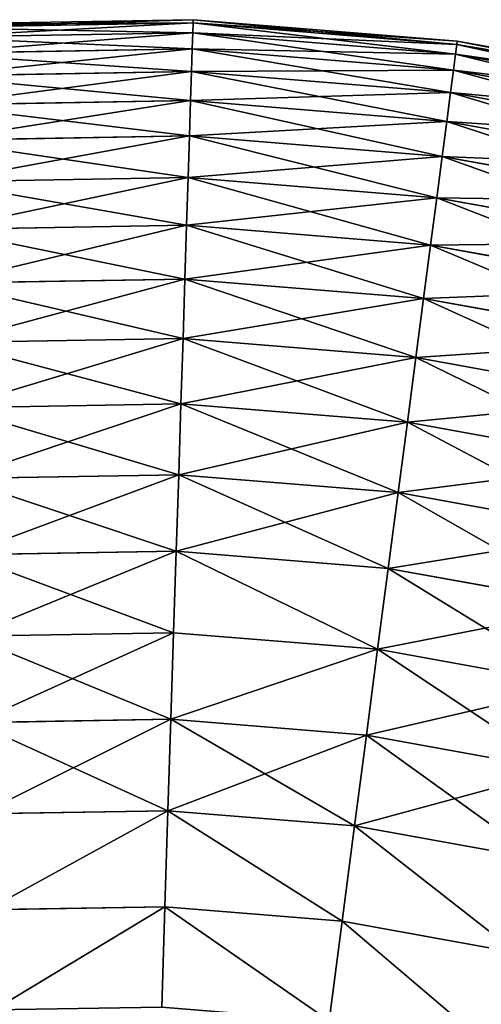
# Model space of a CAD drawing. Extents: x 5 to 965, y 4 to 104.
# Tile 380 of 656: x 484 to 492, y 85 to 104. Entities that reach past the tile are written whole.
import ezdxf

# ---------------------------------------------------------------- set-up
doc = ezdxf.new("R2010")
doc.units = 0
doc.layers.get('0').update_dxf_attribs({"color": 13, "linetype": 'CONTINUOUS'})

# ---------------------------------------------------------------- blocks, each defined once
blk = doc.blocks.new('COMPONENT_4')
for p, q in [((51.57, 99.949, 49.94), (46.664, 99.865, 49.94)), ((51.568, 99.889, 47.486), (46.668, 99.805, 47.486)), ((51.568, 99.889, 52.393), (46.668, 99.805, 52.393)), ((51.562, 99.708, 45.039), (51.568, 99.889, 47.486)), ((51.568, 99.889, 52.393), (51.562, 99.708, 54.841)), ((51.568, 99.889, 47.486), (51.57, 99.949, 49.94)), ((51.57, 99.949, 49.94), (51.568, 99.889, 52.393)), ((56.453, 99.492, 47.486), (51.568, 99.889, 47.486)), ((56.453, 99.492, 52.393), (51.568, 99.889, 52.393)), ((56.46, 99.552, 49.94), (51.57, 99.949, 49.94)), ((51.562, 99.708, 45.039), (46.68, 99.624, 45.039)), ((51.562, 99.708, 54.841), (46.68, 99.624, 54.841)), ((51.552, 99.408, 42.603), (51.562, 99.708, 45.039)), ((51.562, 99.708, 54.841), (51.552, 99.408, 57.276)), ((56.429, 99.313, 45.039), (51.562, 99.708, 45.039)), ((56.429, 99.313, 54.841), (51.562, 99.708, 54.841)), ((56.429, 99.313, 45.039), (56.453, 99.492, 47.486)), ((56.429, 99.313, 54.841), (56.453, 99.492, 52.393)), ((56.453, 99.492, 47.486), (56.46, 99.552, 49.94)), ((56.453, 99.492, 52.393), (56.46, 99.552, 49.94)), ((61.275, 98.619, 47.486), (56.453, 99.492, 47.486)), ((61.275, 98.619, 52.393), (56.453, 99.492, 52.393)), ((61.289, 98.678, 49.94), (56.46, 99.552, 49.94)), ((51.552, 99.408, 42.603), (46.7, 99.324, 42.603)), ((51.552, 99.408, 57.276), (46.7, 99.324, 57.276)), ((51.539, 98.988, 40.185), (51.552, 99.408, 42.603)), ((51.552, 99.408, 57.276), (51.539, 98.988, 59.694)), ((56.39, 99.015, 42.603), (51.552, 99.408, 42.603)), ((56.39, 99.015, 57.276), (51.552, 99.408, 57.276)), ((56.39, 99.015, 42.603), (56.429, 99.313, 45.039)), ((56.39, 99.015, 57.276), (56.429, 99.313, 54.841)), ((61.234, 98.443, 45.039), (56.429, 99.313, 45.039)), ((61.234, 98.443, 54.841), (56.429, 99.313, 54.841)), ((51.539, 98.988, 40.185), (46.727, 98.905, 40.185)), ((51.539, 98.988, 59.694), (46.727, 98.905, 59.694)), ((51.522, 98.45, 37.791), (51.539, 98.988, 40.185)), ((51.539, 98.988, 59.694), (51.522, 98.45, 62.089)), ((56.336, 98.598, 40.185), (51.539, 98.988, 40.185)), ((56.336, 98.598, 59.694), (51.539, 98.988, 59.694)), ((56.336, 98.598, 40.185), (56.39, 99.015, 42.603)), ((56.336, 98.598, 59.694), (56.39, 99.015, 57.276)), ((61.166, 98.15, 42.603), (56.39, 99.015, 42.603)), ((61.166, 98.15, 57.276), (56.39, 99.015, 57.276)), ((56.266, 98.065, 37.791), (56.336, 98.598, 40.185)), ((56.266, 98.065, 62.089), (56.336, 98.598, 59.694)), ((61.071, 97.741, 40.185), (56.336, 98.598, 40.185)), ((61.071, 97.741, 59.694), (56.336, 98.598, 59.694)), ((51.522, 98.45, 37.791), (46.763, 98.368, 37.791)), ((51.522, 98.45, 62.089), (46.763, 98.368, 62.089)), ((51.501, 97.795, 35.426), (51.522, 98.45, 37.791)), ((51.522, 98.45, 62.089), (51.501, 97.795, 64.454)), ((56.266, 98.065, 37.791), (51.522, 98.45, 37.791)), ((56.266, 98.065, 62.089), (51.522, 98.45, 62.089)), ((56.181, 97.415, 35.426), (56.266, 98.065, 37.791)), ((56.181, 97.415, 64.454), (56.266, 98.065, 62.089)), ((60.949, 97.216, 37.791), (56.266, 98.065, 37.791)), ((60.949, 97.216, 62.089), (56.266, 98.065, 62.089)), ((51.501, 97.795, 35.426), (46.806, 97.714, 35.426)), ((51.501, 97.795, 64.454), (46.806, 97.714, 64.454)), ((51.476, 97.024, 33.095), (51.501, 97.795, 35.426)), ((51.501, 97.795, 64.454), (51.476, 97.024, 66.784)), ((56.181, 97.415, 35.426), (51.501, 97.795, 35.426)), ((56.181, 97.415, 64.454), (51.501, 97.795, 64.454)), ((56.081, 96.65, 33.095), (56.181, 97.415, 35.426)), ((56.081, 96.65, 66.784), (56.181, 97.415, 64.454)), ((60.801, 96.578, 35.426), (56.181, 97.415, 35.426)), ((60.801, 96.578, 64.454), (56.181, 97.415, 64.454)), ((51.476, 97.024, 33.095), (46.858, 96.945, 33.095)), ((51.476, 97.024, 66.784), (46.858, 96.945, 66.784)), ((51.448, 96.14, 30.806), (51.476, 97.024, 33.095)), ((51.476, 97.024, 66.784), (51.448, 96.14, 69.074)), ((56.081, 96.65, 33.095), (51.476, 97.024, 33.095)), ((56.081, 96.65, 66.784), (51.476, 97.024, 66.784)), ((55.966, 95.774, 30.806), (56.081, 96.65, 33.095)), ((55.966, 95.774, 69.074), (56.081, 96.65, 66.784)), ((60.627, 95.827, 33.095), (56.081, 96.65, 33.095)), ((60.627, 95.827, 66.784), (56.081, 96.65, 66.784)), ((51.448, 96.14, 30.806), (46.916, 96.063, 30.806)), ((51.448, 96.14, 69.074), (46.916, 96.063, 69.074)), ((51.416, 95.145, 28.562), (51.448, 96.14, 30.806)), ((51.448, 96.14, 69.074), (51.416, 95.145, 71.318)), ((55.966, 95.774, 30.806), (51.448, 96.14, 30.806)), ((55.966, 95.774, 69.074), (51.448, 96.14, 69.074)), ((55.837, 94.786, 28.562), (55.966, 95.774, 30.806)), ((55.837, 94.786, 71.318), (55.966, 95.774, 69.074)), ((60.426, 94.966, 30.806), (55.966, 95.774, 30.806)), ((60.426, 94.966, 69.074), (55.966, 95.774, 69.074)), ((51.416, 95.145, 28.562), (46.982, 95.069, 28.562)), ((51.416, 95.145, 71.318), (46.982, 95.069, 71.318)), ((51.381, 94.041, 26.37), (51.416, 95.145, 28.562)), ((51.416, 95.145, 71.318), (51.381, 94.041, 73.51)), ((55.837, 94.786, 28.562), (51.416, 95.145, 28.562)), ((55.837, 94.786, 71.318), (51.416, 95.145, 71.318)), ((55.694, 93.691, 26.37), (55.837, 94.786, 28.562)), ((55.694, 93.691, 73.51), (55.837, 94.786, 71.318)), ((60.201, 93.996, 28.562), (55.837, 94.786, 28.562)), ((60.201, 93.996, 71.318), (55.837, 94.786, 71.318)), ((51.381, 94.041, 26.37), (47.055, 93.967, 26.37)), ((51.381, 94.041, 73.51), (47.055, 93.967, 73.51)), ((51.343, 92.831, 24.235), (51.381, 94.041, 26.37)), ((51.381, 94.041, 73.51), (51.343, 92.831, 75.645)), ((55.694, 93.691, 26.37), (51.381, 94.041, 26.37)), ((55.694, 93.691, 73.51), (51.381, 94.041, 73.51)), ((55.537, 92.49, 24.235), (55.694, 93.691, 26.37)), ((55.537, 92.49, 75.645), (55.694, 93.691, 73.51)), ((59.951, 92.92, 26.37), (55.694, 93.691, 26.37)), ((59.951, 92.92, 73.51), (55.694, 93.691, 73.51)), ((51.343, 92.831, 24.235), (47.135, 92.758, 24.235)), ((51.343, 92.831, 75.645), (47.135, 92.758, 75.645)), ((51.301, 91.517, 22.161), (51.343, 92.831, 24.235)), ((51.343, 92.831, 75.645), (51.301, 91.517, 77.718)), ((55.537, 92.49, 24.235), (51.343, 92.831, 24.235)), ((55.537, 92.49, 75.645), (51.343, 92.831, 75.645)), ((55.366, 91.187, 22.161), (55.537, 92.49, 24.235)), ((55.366, 91.187, 77.718), (55.537, 92.49, 75.645)), ((59.677, 91.74, 24.235), (55.537, 92.49, 24.235)), ((59.677, 91.74, 75.645), (55.537, 92.49, 75.645)), ((51.301, 91.517, 22.161), (47.222, 91.447, 22.161)), ((51.301, 91.517, 77.718), (47.222, 91.447, 77.718)), ((51.255, 90.103, 20.155), (51.301, 91.517, 22.161)), ((51.301, 91.517, 77.718), (51.255, 90.103, 79.725)), ((55.366, 91.187, 22.161), (51.301, 91.517, 22.161)), ((55.366, 91.187, 77.718), (51.301, 91.517, 77.718)), ((55.183, 89.784, 20.155), (55.366, 91.187, 22.161)), ((55.183, 89.784, 79.725), (55.366, 91.187, 77.718)), ((59.38, 90.46, 22.161), (55.366, 91.187, 22.161)), ((59.38, 90.46, 77.718), (55.366, 91.187, 77.718)), ((51.255, 90.103, 20.155), (47.316, 90.035, 20.155)), ((51.255, 90.103, 79.725), (47.316, 90.035, 79.725)), ((51.207, 88.592, 18.22), (51.255, 90.103, 20.155)), ((51.255, 90.103, 79.725), (51.207, 88.592, 81.659)), ((55.183, 89.784, 20.155), (51.255, 90.103, 20.155)), ((55.183, 89.784, 79.725), (51.255, 90.103, 79.725)), ((54.986, 88.285, 18.22), (55.183, 89.784, 20.155)), ((54.986, 88.285, 81.659), (55.183, 89.784, 79.725)), ((59.059, 89.082, 20.155), (55.183, 89.784, 20.155)), ((59.059, 89.082, 79.725), (55.183, 89.784, 79.725)), ((51.207, 88.592, 18.22), (47.416, 88.527, 18.22)), ((51.207, 88.592, 81.659), (47.416, 88.527, 81.659)), ((51.156, 86.988, 16.362), (51.207, 88.592, 18.22)), ((51.207, 88.592, 81.659), (51.156, 86.988, 83.518)), ((54.986, 88.285, 18.22), (51.207, 88.592, 18.22)), ((54.986, 88.285, 81.659), (51.207, 88.592, 81.659)), ((54.778, 86.694, 16.362), (54.986, 88.285, 18.22)), ((54.778, 86.694, 83.518), (54.986, 88.285, 81.659)), ((58.717, 87.609, 18.22), (54.986, 88.285, 18.22)), ((58.717, 87.609, 81.659), (54.986, 88.285, 81.659)), ((51.156, 86.988, 16.362), (47.522, 86.925, 16.362)), ((51.156, 86.988, 83.518), (47.522, 86.925, 83.518)), ((51.102, 85.294, 14.584), (51.156, 86.988, 16.362)), ((51.156, 86.988, 83.518), (51.102, 85.294, 85.295)), ((54.778, 86.694, 16.362), (51.156, 86.988, 16.362)), ((54.778, 86.694, 83.518), (51.156, 86.988, 83.518)), ((54.558, 85.014, 14.584), (54.778, 86.694, 16.362)), ((54.558, 85.014, 85.295), (54.778, 86.694, 83.518)), ((58.354, 86.046, 16.362), (54.778, 86.694, 16.362)), ((58.354, 86.046, 83.518), (54.778, 86.694, 83.518)), ((51.102, 85.294, 14.584), (47.635, 85.235, 14.584)), ((51.102, 85.294, 85.295), (47.635, 85.235, 85.295)), ((51.045, 83.516, 12.892), (51.102, 85.294, 14.584)), ((51.102, 85.294, 85.295), (51.045, 83.516, 86.987)), ((54.558, 85.014, 14.584), (51.102, 85.294, 14.584)), ((54.558, 85.014, 85.295), (51.102, 85.294, 85.295)), ((54.328, 83.249, 12.892), (54.558, 85.014, 14.584)), ((54.328, 83.249, 86.987), (54.558, 85.014, 85.295)), ((57.971, 84.396, 14.584), (54.558, 85.014, 14.584)), ((57.971, 84.396, 85.295), (54.558, 85.014, 85.295)), ((51.045, 83.516, 12.892), (47.752, 83.459, 12.892)), ((51.045, 83.516, 86.987), (47.752, 83.459, 86.987)), ((50.986, 81.656, 11.289), (51.045, 83.516, 12.892)), ((51.045, 83.516, 86.987), (50.986, 81.656, 88.59)), ((54.328, 83.249, 12.892), (51.045, 83.516, 12.892)), ((54.328, 83.249, 86.987), (51.045, 83.516, 86.987)), ((54.086, 81.404, 11.289), (54.328, 83.249, 12.892)), ((54.086, 81.404, 88.59), (54.328, 83.249, 86.987)), ((57.568, 82.662, 12.892), (54.328, 83.249, 12.892)), ((57.568, 82.662, 86.987), (54.328, 83.249, 86.987))]:
    blk.add_line(p, q)
mesh = blk.add_polyface()
corners = [(46.664, 99.865, 49.94), (51.568, 99.889, 47.486), (46.668, 99.805, 47.486), (51.57, 99.949, 49.94)]
mesh.append_faces([[corners[k] for k in face] for face in [(0, 1, 2), (1, 0, 3)]], dxfattribs={"vtx0": -1})
mesh = blk.add_polyface()
corners = [(46.668, 99.805, 52.393), (51.57, 99.949, 49.94), (46.664, 99.865, 49.94), (51.568, 99.889, 52.393)]
mesh.append_faces([[corners[k] for k in face] for face in [(0, 1, 2), (1, 0, 3)]], dxfattribs={"vtx0": -1})
mesh = blk.add_polyface()
corners = [(46.668, 99.805, 47.486), (51.562, 99.708, 45.039), (46.68, 99.624, 45.039), (51.568, 99.889, 47.486)]
mesh.append_faces([[corners[k] for k in face] for face in [(0, 1, 2), (1, 0, 3)]], dxfattribs={"vtx0": -1})
mesh = blk.add_polyface()
corners = [(46.68, 99.624, 54.841), (51.568, 99.889, 52.393), (46.668, 99.805, 52.393), (51.562, 99.708, 54.841)]
mesh.append_faces([[corners[k] for k in face] for face in [(0, 1, 2), (1, 0, 3)]], dxfattribs={"vtx0": -1})
mesh = blk.add_polyface()
corners = [(51.568, 99.889, 47.486), (56.429, 99.313, 45.039), (51.562, 99.708, 45.039), (56.453, 99.492, 47.486)]
mesh.append_faces([[corners[k] for k in face] for face in [(0, 1, 2), (1, 0, 3)]], dxfattribs={"vtx0": -1})
mesh = blk.add_polyface()
corners = [(51.562, 99.708, 54.841), (56.453, 99.492, 52.393), (51.568, 99.889, 52.393), (56.429, 99.313, 54.841)]
mesh.append_faces([[corners[k] for k in face] for face in [(0, 1, 2), (1, 0, 3)]], dxfattribs={"vtx0": -1})
mesh = blk.add_polyface()
corners = [(51.57, 99.949, 49.94), (56.453, 99.492, 47.486), (51.568, 99.889, 47.486), (56.46, 99.552, 49.94)]
mesh.append_faces([[corners[k] for k in face] for face in [(0, 1, 2), (1, 0, 3)]], dxfattribs={"vtx0": -1})
mesh = blk.add_polyface()
corners = [(51.568, 99.889, 52.393), (56.46, 99.552, 49.94), (51.57, 99.949, 49.94), (56.453, 99.492, 52.393)]
mesh.append_faces([[corners[k] for k in face] for face in [(0, 1, 2), (1, 0, 3)]], dxfattribs={"vtx0": -1})
mesh = blk.add_polyface()
corners = [(46.68, 99.624, 45.039), (51.552, 99.408, 42.603), (46.7, 99.324, 42.603), (51.562, 99.708, 45.039)]
mesh.append_faces([[corners[k] for k in face] for face in [(0, 1, 2), (1, 0, 3)]], dxfattribs={"vtx0": -1})
mesh = blk.add_polyface()
corners = [(46.7, 99.324, 57.276), (51.562, 99.708, 54.841), (46.68, 99.624, 54.841), (51.552, 99.408, 57.276)]
mesh.append_faces([[corners[k] for k in face] for face in [(0, 1, 2), (1, 0, 3)]], dxfattribs={"vtx0": -1})
mesh = blk.add_polyface()
corners = [(51.562, 99.708, 45.039), (56.39, 99.015, 42.603), (51.552, 99.408, 42.603), (56.429, 99.313, 45.039)]
mesh.append_faces([[corners[k] for k in face] for face in [(0, 1, 2), (1, 0, 3)]], dxfattribs={"vtx0": -1})
mesh = blk.add_polyface()
corners = [(51.552, 99.408, 57.276), (56.429, 99.313, 54.841), (51.562, 99.708, 54.841), (56.39, 99.015, 57.276)]
mesh.append_faces([[corners[k] for k in face] for face in [(0, 1, 2), (1, 0, 3)]], dxfattribs={"vtx0": -1})
mesh = blk.add_polyface()
corners = [(56.453, 99.492, 47.486), (61.234, 98.443, 45.039), (56.429, 99.313, 45.039), (61.275, 98.619, 47.486)]
mesh.append_faces([[corners[k] for k in face] for face in [(0, 1, 2), (1, 0, 3)]], dxfattribs={"vtx0": -1})
mesh = blk.add_polyface()
corners = [(56.429, 99.313, 54.841), (61.275, 98.619, 52.393), (56.453, 99.492, 52.393), (61.234, 98.443, 54.841)]
mesh.append_faces([[corners[k] for k in face] for face in [(0, 1, 2), (1, 0, 3)]], dxfattribs={"vtx0": -1})
mesh = blk.add_polyface()
corners = [(56.46, 99.552, 49.94), (61.275, 98.619, 47.486), (56.453, 99.492, 47.486), (61.289, 98.678, 49.94)]
mesh.append_faces([[corners[k] for k in face] for face in [(0, 1, 2), (1, 0, 3)]], dxfattribs={"vtx0": -1})
mesh = blk.add_polyface()
corners = [(56.453, 99.492, 52.393), (61.289, 98.678, 49.94), (56.46, 99.552, 49.94), (61.275, 98.619, 52.393)]
mesh.append_faces([[corners[k] for k in face] for face in [(0, 1, 2), (1, 0, 3)]], dxfattribs={"vtx0": -1})
mesh = blk.add_polyface()
corners = [(46.7, 99.324, 42.603), (51.539, 98.988, 40.185), (46.727, 98.905, 40.185), (51.552, 99.408, 42.603)]
mesh.append_faces([[corners[k] for k in face] for face in [(0, 1, 2), (1, 0, 3)]], dxfattribs={"vtx0": -1})
mesh = blk.add_polyface()
corners = [(46.727, 98.905, 59.694), (51.552, 99.408, 57.276), (46.7, 99.324, 57.276), (51.539, 98.988, 59.694)]
mesh.append_faces([[corners[k] for k in face] for face in [(0, 1, 2), (1, 0, 3)]], dxfattribs={"vtx0": -1})
mesh = blk.add_polyface()
corners = [(51.552, 99.408, 42.603), (56.336, 98.598, 40.185), (51.539, 98.988, 40.185), (56.39, 99.015, 42.603)]
mesh.append_faces([[corners[k] for k in face] for face in [(0, 1, 2), (1, 0, 3)]], dxfattribs={"vtx0": -1})
mesh = blk.add_polyface()
corners = [(51.539, 98.988, 59.694), (56.39, 99.015, 57.276), (51.552, 99.408, 57.276), (56.336, 98.598, 59.694)]
mesh.append_faces([[corners[k] for k in face] for face in [(0, 1, 2), (1, 0, 3)]], dxfattribs={"vtx0": -1})
mesh = blk.add_polyface()
corners = [(56.429, 99.313, 45.039), (61.166, 98.15, 42.603), (56.39, 99.015, 42.603), (61.234, 98.443, 45.039)]
mesh.append_faces([[corners[k] for k in face] for face in [(0, 1, 2), (1, 0, 3)]], dxfattribs={"vtx0": -1})
mesh = blk.add_polyface()
corners = [(56.39, 99.015, 57.276), (61.234, 98.443, 54.841), (56.429, 99.313, 54.841), (61.166, 98.15, 57.276)]
mesh.append_faces([[corners[k] for k in face] for face in [(0, 1, 2), (1, 0, 3)]], dxfattribs={"vtx0": -1})
mesh = blk.add_polyface()
corners = [(46.727, 98.905, 40.185), (51.522, 98.45, 37.791), (46.763, 98.368, 37.791), (51.539, 98.988, 40.185)]
mesh.append_faces([[corners[k] for k in face] for face in [(0, 1, 2), (1, 0, 3)]], dxfattribs={"vtx0": -1})
mesh = blk.add_polyface()
corners = [(46.763, 98.368, 62.089), (51.539, 98.988, 59.694), (46.727, 98.905, 59.694), (51.522, 98.45, 62.089)]
mesh.append_faces([[corners[k] for k in face] for face in [(0, 1, 2), (1, 0, 3)]], dxfattribs={"vtx0": -1})
mesh = blk.add_polyface()
corners = [(51.539, 98.988, 40.185), (56.266, 98.065, 37.791), (51.522, 98.45, 37.791), (56.336, 98.598, 40.185)]
mesh.append_faces([[corners[k] for k in face] for face in [(0, 1, 2), (1, 0, 3)]], dxfattribs={"vtx0": -1})
mesh = blk.add_polyface()
corners = [(51.522, 98.45, 62.089), (56.336, 98.598, 59.694), (51.539, 98.988, 59.694), (56.266, 98.065, 62.089)]
mesh.append_faces([[corners[k] for k in face] for face in [(0, 1, 2), (1, 0, 3)]], dxfattribs={"vtx0": -1})
mesh = blk.add_polyface()
corners = [(56.39, 99.015, 42.603), (61.071, 97.741, 40.185), (56.336, 98.598, 40.185), (61.166, 98.15, 42.603)]
mesh.append_faces([[corners[k] for k in face] for face in [(0, 1, 2), (1, 0, 3)]], dxfattribs={"vtx0": -1})
mesh = blk.add_polyface()
corners = [(56.336, 98.598, 59.694), (61.166, 98.15, 57.276), (56.39, 99.015, 57.276), (61.071, 97.741, 59.694)]
mesh.append_faces([[corners[k] for k in face] for face in [(0, 1, 2), (1, 0, 3)]], dxfattribs={"vtx0": -1})
mesh = blk.add_polyface()
corners = [(56.336, 98.598, 40.185), (60.949, 97.216, 37.791), (56.266, 98.065, 37.791), (61.071, 97.741, 40.185)]
mesh.append_faces([[corners[k] for k in face] for face in [(0, 1, 2), (1, 0, 3)]], dxfattribs={"vtx0": -1})
mesh = blk.add_polyface()
corners = [(56.266, 98.065, 62.089), (61.071, 97.741, 59.694), (56.336, 98.598, 59.694), (60.949, 97.216, 62.089)]
mesh.append_faces([[corners[k] for k in face] for face in [(0, 1, 2), (1, 0, 3)]], dxfattribs={"vtx0": -1})
mesh = blk.add_polyface()
corners = [(46.763, 98.368, 37.791), (51.501, 97.795, 35.426), (46.806, 97.714, 35.426), (51.522, 98.45, 37.791)]
mesh.append_faces([[corners[k] for k in face] for face in [(0, 1, 2), (1, 0, 3)]], dxfattribs={"vtx0": -1})
mesh = blk.add_polyface()
corners = [(46.806, 97.714, 64.454), (51.522, 98.45, 62.089), (46.763, 98.368, 62.089), (51.501, 97.795, 64.454)]
mesh.append_faces([[corners[k] for k in face] for face in [(0, 1, 2), (1, 0, 3)]], dxfattribs={"vtx0": -1})
mesh = blk.add_polyface()
corners = [(51.522, 98.45, 37.791), (56.181, 97.415, 35.426), (51.501, 97.795, 35.426), (56.266, 98.065, 37.791)]
mesh.append_faces([[corners[k] for k in face] for face in [(0, 1, 2), (1, 0, 3)]], dxfattribs={"vtx0": -1})
mesh = blk.add_polyface()
corners = [(51.501, 97.795, 64.454), (56.266, 98.065, 62.089), (51.522, 98.45, 62.089), (56.181, 97.415, 64.454)]
mesh.append_faces([[corners[k] for k in face] for face in [(0, 1, 2), (1, 0, 3)]], dxfattribs={"vtx0": -1})
mesh = blk.add_polyface()
corners = [(56.266, 98.065, 37.791), (60.801, 96.578, 35.426), (56.181, 97.415, 35.426), (60.949, 97.216, 37.791)]
mesh.append_faces([[corners[k] for k in face] for face in [(0, 1, 2), (1, 0, 3)]], dxfattribs={"vtx0": -1})
mesh = blk.add_polyface()
corners = [(56.181, 97.415, 64.454), (60.949, 97.216, 62.089), (56.266, 98.065, 62.089), (60.801, 96.578, 64.454)]
mesh.append_faces([[corners[k] for k in face] for face in [(0, 1, 2), (1, 0, 3)]], dxfattribs={"vtx0": -1})
mesh = blk.add_polyface()
corners = [(46.806, 97.714, 35.426), (51.476, 97.024, 33.095), (46.858, 96.945, 33.095), (51.501, 97.795, 35.426)]
mesh.append_faces([[corners[k] for k in face] for face in [(0, 1, 2), (1, 0, 3)]], dxfattribs={"vtx0": -1})
mesh = blk.add_polyface()
corners = [(46.858, 96.945, 66.784), (51.501, 97.795, 64.454), (46.806, 97.714, 64.454), (51.476, 97.024, 66.784)]
mesh.append_faces([[corners[k] for k in face] for face in [(0, 1, 2), (1, 0, 3)]], dxfattribs={"vtx0": -1})
mesh = blk.add_polyface()
corners = [(51.501, 97.795, 35.426), (56.081, 96.65, 33.095), (51.476, 97.024, 33.095), (56.181, 97.415, 35.426)]
mesh.append_faces([[corners[k] for k in face] for face in [(0, 1, 2), (1, 0, 3)]], dxfattribs={"vtx0": -1})
mesh = blk.add_polyface()
corners = [(51.476, 97.024, 66.784), (56.181, 97.415, 64.454), (51.501, 97.795, 64.454), (56.081, 96.65, 66.784)]
mesh.append_faces([[corners[k] for k in face] for face in [(0, 1, 2), (1, 0, 3)]], dxfattribs={"vtx0": -1})
mesh = blk.add_polyface()
corners = [(56.181, 97.415, 35.426), (60.627, 95.827, 33.095), (56.081, 96.65, 33.095), (60.801, 96.578, 35.426)]
mesh.append_faces([[corners[k] for k in face] for face in [(0, 1, 2), (1, 0, 3)]], dxfattribs={"vtx0": -1})
mesh = blk.add_polyface()
corners = [(56.081, 96.65, 66.784), (60.801, 96.578, 64.454), (56.181, 97.415, 64.454), (60.627, 95.827, 66.784)]
mesh.append_faces([[corners[k] for k in face] for face in [(0, 1, 2), (1, 0, 3)]], dxfattribs={"vtx0": -1})
mesh = blk.add_polyface()
corners = [(46.858, 96.945, 33.095), (51.448, 96.14, 30.806), (46.916, 96.063, 30.806), (51.476, 97.024, 33.095)]
mesh.append_faces([[corners[k] for k in face] for face in [(0, 1, 2), (1, 0, 3)]], dxfattribs={"vtx0": -1})
mesh = blk.add_polyface()
corners = [(46.916, 96.063, 69.074), (51.476, 97.024, 66.784), (46.858, 96.945, 66.784), (51.448, 96.14, 69.074)]
mesh.append_faces([[corners[k] for k in face] for face in [(0, 1, 2), (1, 0, 3)]], dxfattribs={"vtx0": -1})
mesh = blk.add_polyface()
corners = [(51.476, 97.024, 33.095), (55.966, 95.774, 30.806), (51.448, 96.14, 30.806), (56.081, 96.65, 33.095)]
mesh.append_faces([[corners[k] for k in face] for face in [(0, 1, 2), (1, 0, 3)]], dxfattribs={"vtx0": -1})
mesh = blk.add_polyface()
corners = [(51.448, 96.14, 69.074), (56.081, 96.65, 66.784), (51.476, 97.024, 66.784), (55.966, 95.774, 69.074)]
mesh.append_faces([[corners[k] for k in face] for face in [(0, 1, 2), (1, 0, 3)]], dxfattribs={"vtx0": -1})
mesh = blk.add_polyface()
corners = [(56.081, 96.65, 33.095), (60.426, 94.966, 30.806), (55.966, 95.774, 30.806), (60.627, 95.827, 33.095)]
mesh.append_faces([[corners[k] for k in face] for face in [(0, 1, 2), (1, 0, 3)]], dxfattribs={"vtx0": -1})
mesh = blk.add_polyface()
corners = [(55.966, 95.774, 69.074), (60.627, 95.827, 66.784), (56.081, 96.65, 66.784), (60.426, 94.966, 69.074)]
mesh.append_faces([[corners[k] for k in face] for face in [(0, 1, 2), (1, 0, 3)]], dxfattribs={"vtx0": -1})
mesh = blk.add_polyface()
corners = [(46.916, 96.063, 30.806), (51.416, 95.145, 28.562), (46.982, 95.069, 28.562), (51.448, 96.14, 30.806)]
mesh.append_faces([[corners[k] for k in face] for face in [(0, 1, 2), (1, 0, 3)]], dxfattribs={"vtx0": -1})
mesh = blk.add_polyface()
corners = [(46.982, 95.069, 71.318), (51.448, 96.14, 69.074), (46.916, 96.063, 69.074), (51.416, 95.145, 71.318)]
mesh.append_faces([[corners[k] for k in face] for face in [(0, 1, 2), (1, 0, 3)]], dxfattribs={"vtx0": -1})
mesh = blk.add_polyface()
corners = [(51.448, 96.14, 30.806), (55.837, 94.786, 28.562), (51.416, 95.145, 28.562), (55.966, 95.774, 30.806)]
mesh.append_faces([[corners[k] for k in face] for face in [(0, 1, 2), (1, 0, 3)]], dxfattribs={"vtx0": -1})
mesh = blk.add_polyface()
corners = [(51.416, 95.145, 71.318), (55.966, 95.774, 69.074), (51.448, 96.14, 69.074), (55.837, 94.786, 71.318)]
mesh.append_faces([[corners[k] for k in face] for face in [(0, 1, 2), (1, 0, 3)]], dxfattribs={"vtx0": -1})
mesh = blk.add_polyface()
corners = [(55.966, 95.774, 30.806), (60.201, 93.996, 28.562), (55.837, 94.786, 28.562), (60.426, 94.966, 30.806)]
mesh.append_faces([[corners[k] for k in face] for face in [(0, 1, 2), (1, 0, 3)]], dxfattribs={"vtx0": -1})
mesh = blk.add_polyface()
corners = [(55.837, 94.786, 71.318), (60.426, 94.966, 69.074), (55.966, 95.774, 69.074), (60.201, 93.996, 71.318)]
mesh.append_faces([[corners[k] for k in face] for face in [(0, 1, 2), (1, 0, 3)]], dxfattribs={"vtx0": -1})
mesh = blk.add_polyface()
corners = [(46.982, 95.069, 28.562), (51.381, 94.041, 26.37), (47.055, 93.967, 26.37), (51.416, 95.145, 28.562)]
mesh.append_faces([[corners[k] for k in face] for face in [(0, 1, 2), (1, 0, 3)]], dxfattribs={"vtx0": -1})
mesh = blk.add_polyface()
corners = [(47.055, 93.967, 73.51), (51.416, 95.145, 71.318), (46.982, 95.069, 71.318), (51.381, 94.041, 73.51)]
mesh.append_faces([[corners[k] for k in face] for face in [(0, 1, 2), (1, 0, 3)]], dxfattribs={"vtx0": -1})
mesh = blk.add_polyface()
corners = [(51.416, 95.145, 28.562), (55.694, 93.691, 26.37), (51.381, 94.041, 26.37), (55.837, 94.786, 28.562)]
mesh.append_faces([[corners[k] for k in face] for face in [(0, 1, 2), (1, 0, 3)]], dxfattribs={"vtx0": -1})
mesh = blk.add_polyface()
corners = [(51.381, 94.041, 73.51), (55.837, 94.786, 71.318), (51.416, 95.145, 71.318), (55.694, 93.691, 73.51)]
mesh.append_faces([[corners[k] for k in face] for face in [(0, 1, 2), (1, 0, 3)]], dxfattribs={"vtx0": -1})
mesh = blk.add_polyface()
corners = [(55.837, 94.786, 28.562), (59.951, 92.92, 26.37), (55.694, 93.691, 26.37), (60.201, 93.996, 28.562)]
mesh.append_faces([[corners[k] for k in face] for face in [(0, 1, 2), (1, 0, 3)]], dxfattribs={"vtx0": -1})
mesh = blk.add_polyface()
corners = [(55.694, 93.691, 73.51), (60.201, 93.996, 71.318), (55.837, 94.786, 71.318), (59.951, 92.92, 73.51)]
mesh.append_faces([[corners[k] for k in face] for face in [(0, 1, 2), (1, 0, 3)]], dxfattribs={"vtx0": -1})
mesh = blk.add_polyface()
corners = [(47.055, 93.967, 26.37), (51.343, 92.831, 24.235), (47.135, 92.758, 24.235), (51.381, 94.041, 26.37)]
mesh.append_faces([[corners[k] for k in face] for face in [(0, 1, 2), (1, 0, 3)]], dxfattribs={"vtx0": -1})
mesh = blk.add_polyface()
corners = [(47.135, 92.758, 75.645), (51.381, 94.041, 73.51), (47.055, 93.967, 73.51), (51.343, 92.831, 75.645)]
mesh.append_faces([[corners[k] for k in face] for face in [(0, 1, 2), (1, 0, 3)]], dxfattribs={"vtx0": -1})
mesh = blk.add_polyface()
corners = [(51.381, 94.041, 26.37), (55.537, 92.49, 24.235), (51.343, 92.831, 24.235), (55.694, 93.691, 26.37)]
mesh.append_faces([[corners[k] for k in face] for face in [(0, 1, 2), (1, 0, 3)]], dxfattribs={"vtx0": -1})
mesh = blk.add_polyface()
corners = [(51.343, 92.831, 75.645), (55.694, 93.691, 73.51), (51.381, 94.041, 73.51), (55.537, 92.49, 75.645)]
mesh.append_faces([[corners[k] for k in face] for face in [(0, 1, 2), (1, 0, 3)]], dxfattribs={"vtx0": -1})
mesh = blk.add_polyface()
corners = [(55.694, 93.691, 26.37), (59.677, 91.74, 24.235), (55.537, 92.49, 24.235), (59.951, 92.92, 26.37)]
mesh.append_faces([[corners[k] for k in face] for face in [(0, 1, 2), (1, 0, 3)]], dxfattribs={"vtx0": -1})
mesh = blk.add_polyface()
corners = [(55.537, 92.49, 75.645), (59.951, 92.92, 73.51), (55.694, 93.691, 73.51), (59.677, 91.74, 75.645)]
mesh.append_faces([[corners[k] for k in face] for face in [(0, 1, 2), (1, 0, 3)]], dxfattribs={"vtx0": -1})
mesh = blk.add_polyface()
corners = [(47.135, 92.758, 24.235), (51.301, 91.517, 22.161), (47.222, 91.447, 22.161), (51.343, 92.831, 24.235)]
mesh.append_faces([[corners[k] for k in face] for face in [(0, 1, 2), (1, 0, 3)]], dxfattribs={"vtx0": -1})
mesh = blk.add_polyface()
corners = [(47.222, 91.447, 77.718), (51.343, 92.831, 75.645), (47.135, 92.758, 75.645), (51.301, 91.517, 77.718)]
mesh.append_faces([[corners[k] for k in face] for face in [(0, 1, 2), (1, 0, 3)]], dxfattribs={"vtx0": -1})
mesh = blk.add_polyface()
corners = [(51.343, 92.831, 24.235), (55.366, 91.187, 22.161), (51.301, 91.517, 22.161), (55.537, 92.49, 24.235)]
mesh.append_faces([[corners[k] for k in face] for face in [(0, 1, 2), (1, 0, 3)]], dxfattribs={"vtx0": -1})
mesh = blk.add_polyface()
corners = [(51.301, 91.517, 77.718), (55.537, 92.49, 75.645), (51.343, 92.831, 75.645), (55.366, 91.187, 77.718)]
mesh.append_faces([[corners[k] for k in face] for face in [(0, 1, 2), (1, 0, 3)]], dxfattribs={"vtx0": -1})
mesh = blk.add_polyface()
corners = [(55.537, 92.49, 24.235), (59.38, 90.46, 22.161), (55.366, 91.187, 22.161), (59.677, 91.74, 24.235)]
mesh.append_faces([[corners[k] for k in face] for face in [(0, 1, 2), (1, 0, 3)]], dxfattribs={"vtx0": -1})
mesh = blk.add_polyface()
corners = [(55.366, 91.187, 77.718), (59.677, 91.74, 75.645), (55.537, 92.49, 75.645), (59.38, 90.46, 77.718)]
mesh.append_faces([[corners[k] for k in face] for face in [(0, 1, 2), (1, 0, 3)]], dxfattribs={"vtx0": -1})
mesh = blk.add_polyface()
corners = [(47.222, 91.447, 22.161), (51.255, 90.103, 20.155), (47.316, 90.035, 20.155), (51.301, 91.517, 22.161)]
mesh.append_faces([[corners[k] for k in face] for face in [(0, 1, 2), (1, 0, 3)]], dxfattribs={"vtx0": -1})
mesh = blk.add_polyface()
corners = [(47.316, 90.035, 79.725), (51.301, 91.517, 77.718), (47.222, 91.447, 77.718), (51.255, 90.103, 79.725)]
mesh.append_faces([[corners[k] for k in face] for face in [(0, 1, 2), (1, 0, 3)]], dxfattribs={"vtx0": -1})
mesh = blk.add_polyface()
corners = [(51.301, 91.517, 22.161), (55.183, 89.784, 20.155), (51.255, 90.103, 20.155), (55.366, 91.187, 22.161)]
mesh.append_faces([[corners[k] for k in face] for face in [(0, 1, 2), (1, 0, 3)]], dxfattribs={"vtx0": -1})
mesh = blk.add_polyface()
corners = [(51.255, 90.103, 79.725), (55.366, 91.187, 77.718), (51.301, 91.517, 77.718), (55.183, 89.784, 79.725)]
mesh.append_faces([[corners[k] for k in face] for face in [(0, 1, 2), (1, 0, 3)]], dxfattribs={"vtx0": -1})
mesh = blk.add_polyface()
corners = [(55.366, 91.187, 22.161), (59.059, 89.082, 20.155), (55.183, 89.784, 20.155), (59.38, 90.46, 22.161)]
mesh.append_faces([[corners[k] for k in face] for face in [(0, 1, 2), (1, 0, 3)]], dxfattribs={"vtx0": -1})
mesh = blk.add_polyface()
corners = [(55.183, 89.784, 79.725), (59.38, 90.46, 77.718), (55.366, 91.187, 77.718), (59.059, 89.082, 79.725)]
mesh.append_faces([[corners[k] for k in face] for face in [(0, 1, 2), (1, 0, 3)]], dxfattribs={"vtx0": -1})
mesh = blk.add_polyface()
corners = [(47.316, 90.035, 20.155), (51.207, 88.592, 18.22), (47.416, 88.527, 18.22), (51.255, 90.103, 20.155)]
mesh.append_faces([[corners[k] for k in face] for face in [(0, 1, 2), (1, 0, 3)]], dxfattribs={"vtx0": -1})
mesh = blk.add_polyface()
corners = [(47.416, 88.527, 81.659), (51.255, 90.103, 79.725), (47.316, 90.035, 79.725), (51.207, 88.592, 81.659)]
mesh.append_faces([[corners[k] for k in face] for face in [(0, 1, 2), (1, 0, 3)]], dxfattribs={"vtx0": -1})
mesh = blk.add_polyface()
corners = [(51.255, 90.103, 20.155), (54.986, 88.285, 18.22), (51.207, 88.592, 18.22), (55.183, 89.784, 20.155)]
mesh.append_faces([[corners[k] for k in face] for face in [(0, 1, 2), (1, 0, 3)]], dxfattribs={"vtx0": -1})
mesh = blk.add_polyface()
corners = [(51.255, 90.103, 79.725), (54.986, 88.285, 81.659), (55.183, 89.784, 79.725), (51.207, 88.592, 81.659)]
mesh.append_faces([[corners[k] for k in face] for face in [(0, 1, 2), (1, 0, 3)]], dxfattribs={"vtx0": -1})
mesh = blk.add_polyface()
corners = [(55.183, 89.784, 20.155), (58.717, 87.609, 18.22), (54.986, 88.285, 18.22), (59.059, 89.082, 20.155)]
mesh.append_faces([[corners[k] for k in face] for face in [(0, 1, 2), (1, 0, 3)]], dxfattribs={"vtx0": -1})
mesh = blk.add_polyface()
corners = [(54.986, 88.285, 81.659), (59.059, 89.082, 79.725), (55.183, 89.784, 79.725), (58.717, 87.609, 81.659)]
mesh.append_faces([[corners[k] for k in face] for face in [(0, 1, 2), (1, 0, 3)]], dxfattribs={"vtx0": -1})
mesh = blk.add_polyface()
corners = [(47.416, 88.527, 18.22), (51.156, 86.988, 16.362), (47.522, 86.925, 16.362), (51.207, 88.592, 18.22)]
mesh.append_faces([[corners[k] for k in face] for face in [(0, 1, 2), (1, 0, 3)]], dxfattribs={"vtx0": -1})
mesh = blk.add_polyface()
corners = [(47.522, 86.925, 83.518), (51.207, 88.592, 81.659), (47.416, 88.527, 81.659), (51.156, 86.988, 83.518)]
mesh.append_faces([[corners[k] for k in face] for face in [(0, 1, 2), (1, 0, 3)]], dxfattribs={"vtx0": -1})
mesh = blk.add_polyface()
corners = [(51.156, 86.988, 16.362), (54.986, 88.285, 18.22), (54.778, 86.694, 16.362), (51.207, 88.592, 18.22)]
mesh.append_faces([[corners[k] for k in face] for face in [(0, 1, 2), (1, 0, 3)]], dxfattribs={"vtx0": -1})
mesh = blk.add_polyface()
corners = [(51.156, 86.988, 83.518), (54.986, 88.285, 81.659), (51.207, 88.592, 81.659), (54.778, 86.694, 83.518)]
mesh.append_faces([[corners[k] for k in face] for face in [(0, 1, 2), (1, 0, 3)]], dxfattribs={"vtx0": -1})
mesh = blk.add_polyface()
corners = [(54.986, 88.285, 18.22), (58.354, 86.046, 16.362), (54.778, 86.694, 16.362), (58.717, 87.609, 18.22)]
mesh.append_faces([[corners[k] for k in face] for face in [(0, 1, 2), (1, 0, 3)]], dxfattribs={"vtx0": -1})
mesh = blk.add_polyface()
corners = [(54.778, 86.694, 83.518), (58.717, 87.609, 81.659), (54.986, 88.285, 81.659), (58.354, 86.046, 83.518)]
mesh.append_faces([[corners[k] for k in face] for face in [(0, 1, 2), (1, 0, 3)]], dxfattribs={"vtx0": -1})
mesh = blk.add_polyface()
corners = [(47.522, 86.925, 16.362), (51.102, 85.294, 14.584), (47.635, 85.235, 14.584), (51.156, 86.988, 16.362)]
mesh.append_faces([[corners[k] for k in face] for face in [(0, 1, 2), (1, 0, 3)]], dxfattribs={"vtx0": -1})
mesh = blk.add_polyface()
corners = [(47.635, 85.235, 85.295), (51.156, 86.988, 83.518), (47.522, 86.925, 83.518), (51.102, 85.294, 85.295)]
mesh.append_faces([[corners[k] for k in face] for face in [(0, 1, 2), (1, 0, 3)]], dxfattribs={"vtx0": -1})
mesh = blk.add_polyface()
corners = [(51.156, 86.988, 16.362), (54.558, 85.014, 14.584), (51.102, 85.294, 14.584), (54.778, 86.694, 16.362)]
mesh.append_faces([[corners[k] for k in face] for face in [(0, 1, 2), (1, 0, 3)]], dxfattribs={"vtx0": -1})
mesh = blk.add_polyface()
corners = [(51.102, 85.294, 85.295), (54.778, 86.694, 83.518), (51.156, 86.988, 83.518), (54.558, 85.014, 85.295)]
mesh.append_faces([[corners[k] for k in face] for face in [(0, 1, 2), (1, 0, 3)]], dxfattribs={"vtx0": -1})
mesh = blk.add_polyface()
corners = [(54.778, 86.694, 16.362), (57.971, 84.396, 14.584), (54.558, 85.014, 14.584), (58.354, 86.046, 16.362)]
mesh.append_faces([[corners[k] for k in face] for face in [(0, 1, 2), (1, 0, 3)]], dxfattribs={"vtx0": -1})
mesh = blk.add_polyface()
corners = [(54.558, 85.014, 85.295), (58.354, 86.046, 83.518), (54.778, 86.694, 83.518), (57.971, 84.396, 85.295)]
mesh.append_faces([[corners[k] for k in face] for face in [(0, 1, 2), (1, 0, 3)]], dxfattribs={"vtx0": -1})
mesh = blk.add_polyface()
corners = [(51.102, 85.294, 14.584), (47.752, 83.459, 12.892), (47.635, 85.235, 14.584), (51.045, 83.516, 12.892)]
mesh.append_faces([[corners[k] for k in face] for face in [(0, 1, 2), (1, 0, 3)]], dxfattribs={"vtx0": -1})
mesh = blk.add_polyface()
corners = [(47.752, 83.459, 86.987), (51.102, 85.294, 85.295), (47.635, 85.235, 85.295), (51.045, 83.516, 86.987)]
mesh.append_faces([[corners[k] for k in face] for face in [(0, 1, 2), (1, 0, 3)]], dxfattribs={"vtx0": -1})
mesh = blk.add_polyface()
corners = [(51.102, 85.294, 14.584), (54.328, 83.249, 12.892), (51.045, 83.516, 12.892), (54.558, 85.014, 14.584)]
mesh.append_faces([[corners[k] for k in face] for face in [(0, 1, 2), (1, 0, 3)]], dxfattribs={"vtx0": -1})
mesh = blk.add_polyface()
corners = [(54.328, 83.249, 86.987), (51.102, 85.294, 85.295), (51.045, 83.516, 86.987), (54.558, 85.014, 85.295)]
mesh.append_faces([[corners[k] for k in face] for face in [(0, 1, 2), (1, 0, 3)]], dxfattribs={"vtx0": -1})
mesh = blk.add_polyface()
corners = [(54.558, 85.014, 14.584), (57.568, 82.662, 12.892), (54.328, 83.249, 12.892), (57.971, 84.396, 14.584)]
mesh.append_faces([[corners[k] for k in face] for face in [(0, 1, 2), (1, 0, 3)]], dxfattribs={"vtx0": -1})
mesh = blk.add_polyface()
corners = [(57.568, 82.662, 86.987), (54.558, 85.014, 85.295), (54.328, 83.249, 86.987), (57.971, 84.396, 85.295)]
mesh.append_faces([[corners[k] for k in face] for face in [(0, 1, 2), (1, 0, 3)]], dxfattribs={"vtx0": -1})
mesh = blk.add_polyface()
corners = [(51.045, 83.516, 12.892), (47.876, 81.603, 11.289), (47.752, 83.459, 12.892), (50.986, 81.656, 11.289)]
mesh.append_faces([[corners[k] for k in face] for face in [(0, 1, 2), (1, 0, 3)]], dxfattribs={"vtx0": -1})
mesh = blk.add_polyface()
corners = [(47.876, 81.603, 88.59), (51.045, 83.516, 86.987), (47.752, 83.459, 86.987), (50.986, 81.656, 88.59)]
mesh.append_faces([[corners[k] for k in face] for face in [(0, 1, 2), (1, 0, 3)]], dxfattribs={"vtx0": -1})
mesh = blk.add_polyface()
corners = [(51.045, 83.516, 12.892), (54.086, 81.404, 11.289), (50.986, 81.656, 11.289), (54.328, 83.249, 12.892)]
mesh.append_faces([[corners[k] for k in face] for face in [(0, 1, 2), (1, 0, 3)]], dxfattribs={"vtx0": -1})
mesh = blk.add_polyface()
corners = [(54.086, 81.404, 88.59), (51.045, 83.516, 86.987), (50.986, 81.656, 88.59), (54.328, 83.249, 86.987)]
mesh.append_faces([[corners[k] for k in face] for face in [(0, 1, 2), (1, 0, 3)]], dxfattribs={"vtx0": -1})
mesh = blk.add_polyface()
corners = [(54.328, 83.249, 12.892), (57.147, 80.85, 11.289), (54.086, 81.404, 11.289), (57.568, 82.662, 12.892)]
mesh.append_faces([[corners[k] for k in face] for face in [(0, 1, 2), (1, 0, 3)]], dxfattribs={"vtx0": -1})
mesh = blk.add_polyface()
corners = [(57.147, 80.85, 88.59), (54.328, 83.249, 86.987), (54.086, 81.404, 88.59), (57.568, 82.662, 86.987)]
mesh.append_faces([[corners[k] for k in face] for face in [(0, 1, 2), (1, 0, 3)]], dxfattribs={"vtx0": -1})
blk = doc.blocks.new('COMPONENT_5')
blk.add_blockref('COMPONENT_4', (0, 0))
blk = doc.blocks.new('GROUP_9')
blk.add_blockref('COMPONENT_5', (350, 0))
blk = doc.blocks.new('GROUP_14')
blk.add_blockref('GROUP_9', (79.918, 0))

msp = doc.modelspace()

# ---------------------------------------------------------------- block references
msp.add_blockref('GROUP_14', (5.361, 3.573, 2.908))

doc.saveas('drawing.dxf')
